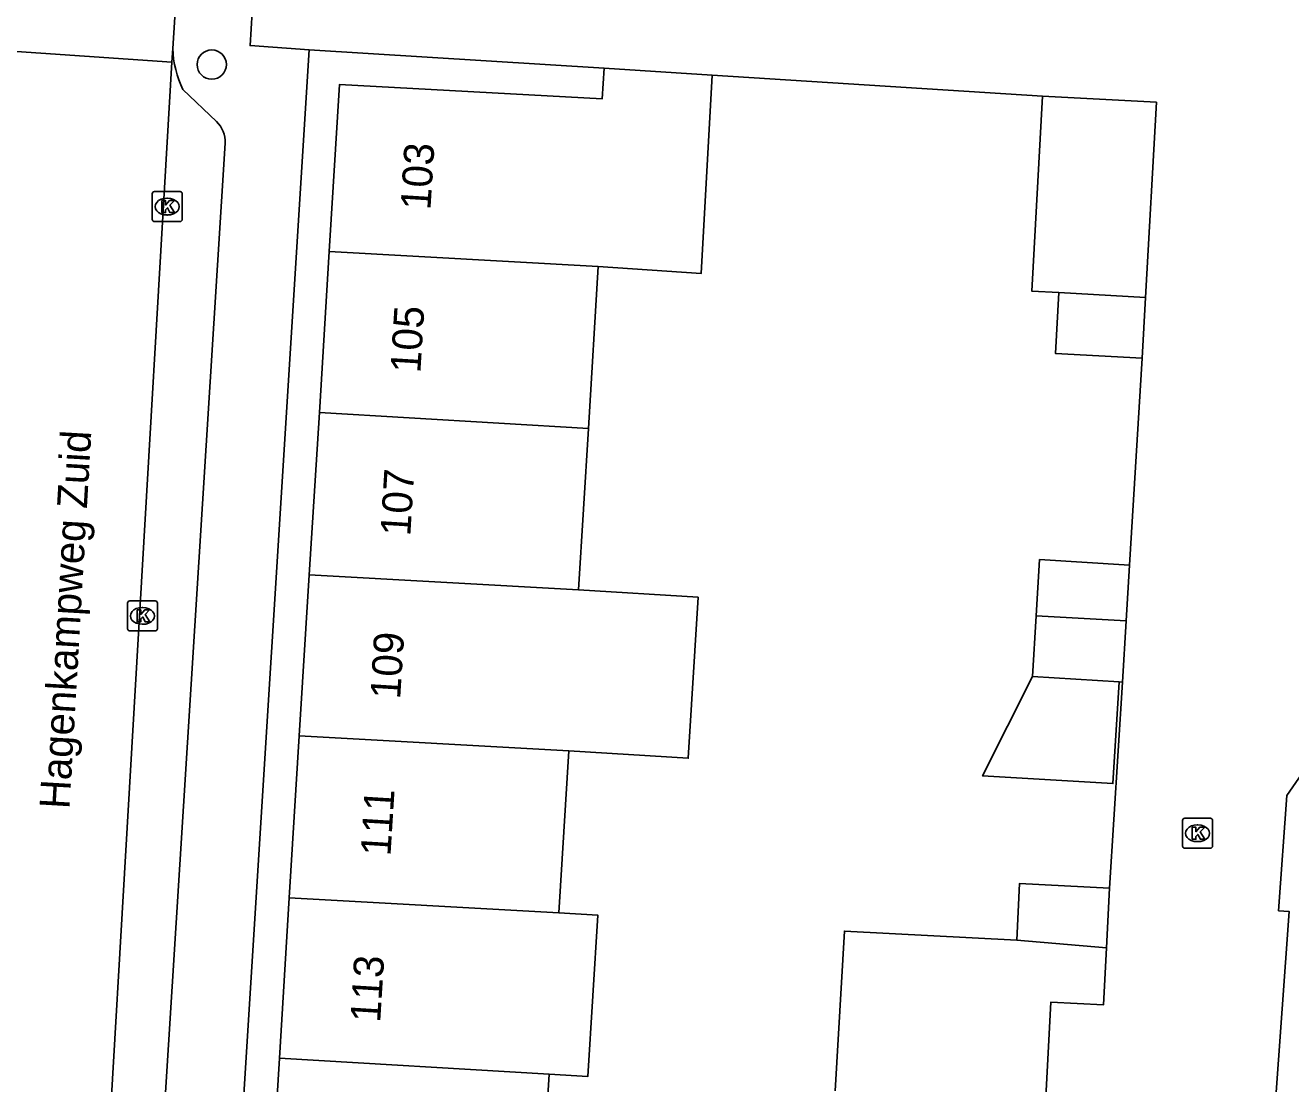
# Model space of a CAD drawing. Extents: x 160107 to 160928, y 382056 to 382918.
# Drawn here: x 160559.79 to 160601.98, y 382547.57 to 382582.87 of the extents above; entities that cross this region are included whole.
import ezdxf

# ---------------------------------------------------------------- set-up
doc = ezdxf.new("R2010")
doc.units = 0
for name, color, linetype in [('IMGEO_Boom', 7, 'Continuous'), ('IMGEO_Kolk', 7, 'Continuous'), ('IMGEO_Muur', 7, 'Continuous'), ('IMGEO_Openbare_ruimte_label', 7, 'Continuous'), ('IMGEO_Pand', 7, 'Continuous'), ('IMGEO_Pand_nummerreeks', 7, 'Continuous'), ('IMGEO_Rijbaan_lokaal_open', 7, 'Continuous'), ('IMGEO_Voetpad_open', 7, 'Continuous')]:
    doc.layers.add(name, color=color, linetype=linetype)

msp = doc.modelspace()

# ---------------------------------------------------------------- linework, layer by layer
at = {"layer": 'IMGEO_Boom'}
msp.add_circle((160566.008, 382581.561), 0.489, dxfattribs=at)
at = {"layer": 'IMGEO_Kolk'}
for p, q in [((160564.024, 382576.398), (160564.024, 382577.25)), ((160564.099, 382577.324), (160564.951, 382577.324)), ((160565.025, 382577.25), (160565.025, 382576.398)), ((160564.512, 382577.104), (160564.537, 382577.104)), ((160564.535, 382576.544), (160564.51, 382576.544)), ((160564.951, 382576.324), (160564.099, 382576.324)), ((160563.199, 382562.746), (160563.199, 382563.598)), ((160563.274, 382563.672), (160564.126, 382563.672)), ((160563.687, 382563.452), (160563.712, 382563.452)), ((160564.2, 382563.598), (160564.2, 382562.746)), ((160563.71, 382562.892), (160563.685, 382562.892)), ((160564.126, 382562.672), (160563.274, 382562.672)), ((160598.376, 382555.496), (160598.376, 382556.348)), ((160598.451, 382556.422), (160599.303, 382556.422)), ((160598.864, 382556.202), (160598.889, 382556.202)), ((160599.377, 382556.348), (160599.377, 382555.496)), ((160599.303, 382555.422), (160598.451, 382555.422)), ((160598.887, 382555.642), (160598.862, 382555.642))]:
    msp.add_line(p, q, dxfattribs=at)
for points in [[(160564.024, 382576.398), (160564.024, 382577.25)], [(160564.099, 382577.324), (160564.951, 382577.324)], [(160565.025, 382577.25), (160565.025, 382576.398)], [(160564.345, 382577.024), (160564.468, 382577.024), (160564.468, 382576.873), (160564.598, 382577.024), (160564.762, 382577.024), (160564.616, 382576.873), (160564.769, 382576.624), (160564.617, 382576.624), (160564.532, 382576.788), (160564.468, 382576.721), (160564.468, 382576.624), (160564.345, 382576.624), (160564.345, 382577.024)], [(160564.951, 382576.324), (160564.099, 382576.324)], [(160563.199, 382562.746), (160563.199, 382563.598)], [(160563.274, 382563.672), (160564.126, 382563.672)], [(160563.52, 382563.372), (160563.643, 382563.372), (160563.643, 382563.221), (160563.773, 382563.372), (160563.937, 382563.372), (160563.791, 382563.221), (160563.944, 382562.972), (160563.792, 382562.972), (160563.707, 382563.136), (160563.643, 382563.069), (160563.643, 382562.972), (160563.52, 382562.972), (160563.52, 382563.372)], [(160564.2, 382563.598), (160564.2, 382562.746)], [(160564.126, 382562.672), (160563.274, 382562.672)], [(160598.376, 382555.496), (160598.376, 382556.348)], [(160598.451, 382556.422), (160599.303, 382556.422)], [(160599.377, 382556.348), (160599.377, 382555.496)], [(160598.697, 382556.122), (160598.82, 382556.122), (160598.82, 382555.971), (160598.95, 382556.122), (160599.114, 382556.122), (160598.968, 382555.971), (160599.121, 382555.722), (160598.969, 382555.722), (160598.884, 382555.886), (160598.82, 382555.819), (160598.82, 382555.722), (160598.697, 382555.722), (160598.697, 382556.122)], [(160599.303, 382555.422), (160598.451, 382555.422)]]:
    msp.add_lwpolyline(points, dxfattribs=at)
for centre, start, end in [((160564.101, 382577.248), 91.552, 178.448), ((160564.101, 382577.248), 91.552, 178.448), ((160564.949, 382577.248), 1.552, 88.448), ((160564.949, 382577.248), 1.552, 88.448), ((160564.101, 382576.4), 181.552, 268.448), ((160564.101, 382576.4), 181.552, 268.448), ((160564.949, 382576.4), 271.552, 358.448), ((160564.949, 382576.4), 271.552, 358.448), ((160563.276, 382563.596), 91.552, 178.448), ((160563.276, 382563.596), 91.552, 178.448), ((160564.124, 382563.596), 1.552, 88.448), ((160564.124, 382563.596), 1.552, 88.448), ((160563.276, 382562.748), 181.552, 268.448), ((160563.276, 382562.748), 181.552, 268.448), ((160564.124, 382562.748), 271.552, 358.448), ((160564.124, 382562.748), 271.552, 358.448), ((160598.453, 382556.346), 91.552, 178.448), ((160598.453, 382556.346), 91.552, 178.448), ((160599.301, 382556.346), 1.552, 88.448), ((160599.301, 382556.346), 1.552, 88.448), ((160598.453, 382555.498), 181.552, 268.448), ((160598.453, 382555.498), 181.552, 268.448), ((160599.301, 382555.498), 271.552, 358.448), ((160599.301, 382555.498), 271.552, 358.448)]:
    msp.add_arc(centre, 0.0765, start, end, dxfattribs=at)
for centre, major_axis, ratio, start_param, end_param in [((160564.511, 382576.824), (-0.387, 0.002), 0.722429, 4.712389, 7.853982), ((160564.536, 382576.824), (-0.39, 0.002), 0.717154, 1.570796, 4.712389), ((160563.686, 382563.172), (-0.387, 0.002), 0.722429, 4.712389, 7.853982), ((160563.711, 382563.172), (-0.39, 0.002), 0.717154, 1.570796, 4.712389), ((160598.863, 382555.922), (-0.387, 0.002), 0.722429, 4.712389, 7.853982), ((160598.888, 382555.922), (-0.39, 0.002), 0.717154, 1.570796, 4.712389)]:
    msp.add_ellipse(centre, major_axis=major_axis, ratio=ratio, start_param=start_param, end_param=end_param, dxfattribs=at)
at = {"layer": 'IMGEO_Muur'}
msp.add_lwpolyline([(160582.689, 382581.209), (160593.709, 382580.513)], dxfattribs=at)
at = {"layer": 'IMGEO_Pand'}
for points in [[(160579.087, 382581.437), (160579.031, 382580.422), (160570.273, 382580.899), (160569.928, 382575.327)], [(160582.689, 382581.209), (160579.087, 382581.437)], [(160578.897, 382574.821), (160582.328, 382574.596), (160582.689, 382581.209)], [(160593.709, 382580.513), (160593.348, 382574.006), (160594.251, 382573.955)], [(160597.141, 382573.792), (160597.503, 382580.302), (160593.709, 382580.513)], [(160569.928, 382575.327), (160569.596, 382569.953)], [(160569.928, 382575.327), (160578.897, 382574.821)], [(160578.568, 382569.42), (160578.897, 382574.821)], [(160594.251, 382573.955), (160594.138, 382571.927), (160597.029, 382571.767)], [(160594.251, 382573.955), (160597.141, 382573.792)], [(160597.029, 382571.767), (160597.141, 382573.792)], [(160569.596, 382569.953), (160569.262, 382564.546)], [(160578.568, 382569.42), (160569.596, 382569.953)], [(160578.24, 382564.04), (160578.568, 382569.42)], [(160593.497, 382563.18), (160593.609, 382565.049), (160596.603, 382564.869)], [(160596.603, 382564.869), (160596.492, 382563.011)], [(160569.262, 382564.546), (160568.929, 382559.17)], [(160569.262, 382564.546), (160578.24, 382564.04)], [(160577.913, 382558.67), (160581.898, 382558.427), (160582.225, 382563.797), (160578.24, 382564.04)], [(160593.497, 382563.18), (160593.376, 382561.146)], [(160596.492, 382563.011), (160593.497, 382563.18)], [(160596.369, 382560.967), (160596.492, 382563.011)], [(160593.376, 382561.146), (160591.711, 382557.837), (160596.054, 382557.577), (160596.258, 382560.974)], [(160596.258, 382560.974), (160593.376, 382561.146)], [(160596.258, 382560.974), (160596.369, 382560.967)], [(160568.929, 382559.17), (160568.595, 382553.766)], [(160568.929, 382559.17), (160577.913, 382558.67)], [(160577.584, 382553.27), (160577.913, 382558.67)], [(160595.94, 382554.091), (160592.945, 382554.248), (160592.846, 382552.361)], [(160595.836, 382552.098), (160595.94, 382554.091)], [(160568.595, 382553.766), (160568.265, 382548.421)], [(160577.584, 382553.27), (160568.595, 382553.766)], [(160577.255, 382547.89), (160578.549, 382547.811), (160578.878, 382553.191), (160577.584, 382553.27)], [(160592.846, 382552.361), (160587.104, 382552.661), (160586.789, 382547.327)], [(160595.836, 382552.098), (160592.846, 382552.361)], [(160593.811, 382546.912), (160593.988, 382550.289), (160595.736, 382550.197), (160595.836, 382552.098)], [(160568.265, 382548.421), (160567.919, 382542.831), (160576.915, 382542.301), (160579.95, 382542.122), (160580.11, 382544.837), (160577.08, 382545.016), (160577.255, 382547.89)], [(160568.265, 382548.421), (160577.255, 382547.89)]]:
    msp.add_lwpolyline(points, dxfattribs=at)
at = {"layer": 'IMGEO_Rijbaan_lokaal_open'}
for points in [[(160565.209, 382589.942), (160564.707, 382582.094)], [(160569.255, 382582.058), (160567.288, 382582.195), (160567.525, 382586.098)], [(160564.68, 382581.638), (160558.845, 382582.037)], [(160564.707, 382582.094), (160564.68, 382581.638)], [(160579.087, 382581.437), (160569.255, 382582.058)], [(160564.68, 382581.638), (160562.258, 382540.108)], [(160593.709, 382580.513), (160582.689, 382581.209)], [(160596.603, 382564.869), (160597.029, 382571.767)], [(160608.896, 382567.979), (160609.184, 382567.776), (160601.851, 382557.181), (160601.576, 382553.34), (160601.925, 382553.315), (160601.217, 382543.414)], [(160595.94, 382554.091), (160596.369, 382560.967)]]:
    msp.add_lwpolyline(points, dxfattribs=at)
at = {"layer": 'IMGEO_Voetpad_open'}
for points in [[(160566.75, 382541.876), (160569.255, 382582.058)], [(160565.046, 382580.726), (160566.168, 382579.658)], [(160566.451, 382578.939), (160564.192, 382542.847)]]:
    msp.add_lwpolyline(points, dxfattribs=at)
for centre, radius, start, end in [((160568.21, 382582.236), 3.506, 182.3229, 205.5129), ((160565.537, 382578.995), 0.916, 356.5236, 46.4458)]:
    msp.add_arc(centre, radius, start, end, dxfattribs=at)

# ---------------------------------------------------------------- texts
at = {"layer": 'IMGEO_Openbare_ruimte_label'}
msp.add_text('Hagenkampweg Zuid', height=1, rotation=86.6739, dxfattribs=at).set_placement((160561.263, 382556.715))
at = {"layer": 'IMGEO_Pand_nummerreeks'}
for s, p in [('103', (160573.299, 382576.693)), ('105', (160572.963, 382571.255)), ('107', (160572.627, 382565.816)), ('109', (160572.29, 382560.378)), ('111', (160571.967, 382555.144)), ('113', (160571.624, 382549.593))]:
    msp.add_text(s, height=1, rotation=86.4615, dxfattribs=at).set_placement(p)

doc.saveas('drawing.dxf')
